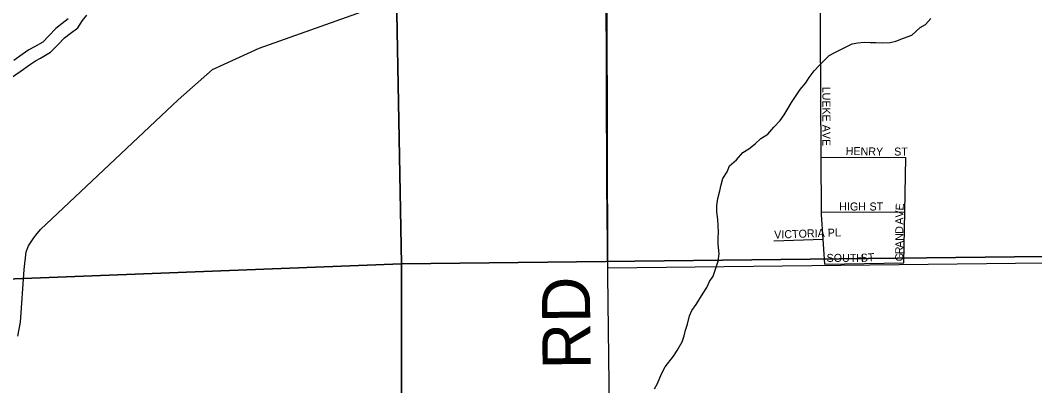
# Model space of a CAD drawing. Extents: x 1588073 to 2013523, y 1090242 to 1357120.
# Drawn here: x 1725589 to 1731924, y 1254614 to 1256898 of the extents above; entities that cross this region are included whole.
import ezdxf

# ---------------------------------------------------------------- set-up
doc = ezdxf.new("R2010")
doc.units = 0
for name, color, linetype in [('GM_X_City_Street', 7, 'Continuous'), ('GM_X_City_Street_Text', 7, 'Continuous'), ('GM_X_Corporation', 7, 'Continuous'), ('GM_X_County_Road', 7, 'Continuous'), ('GM_X_Major_River', 7, 'Continuous'), ('GM_X_Minor_River', 7, 'Continuous'), ('GM_X_Section', 7, 'Continuous'), ('GM_X_Township_Road', 7, 'Continuous'), ('GM_X_Township_Road_Text', 7, 'Continuous')]:
    doc.layers.add(name, color=color, linetype=linetype)

msp = doc.modelspace()

# ---------------------------------------------------------------- linework, layer by layer
at = {"layer": 'GM_X_City_Street'}
for points in [[(1730613.9, 1255373.8), (1730603.1, 1255530.4), (1730592.5, 1255683.2), (1730592.4, 1255699.1), (1730590.6, 1256041.9), (1730584.2, 1257221.3)], [(1730590.6, 1256041.9), (1731120.3, 1256040.6)], [(1731106.8, 1255382.7), (1731113.3, 1255701.3), (1731120.3, 1256040.6)], [(1730592.4, 1255699.1), (1731113.3, 1255701.3)], [(1730295.7, 1255519.8), (1730603.1, 1255530.4)], [(1730613.9, 1255373.8), (1731106.8, 1255382.7)]]:
    msp.add_lwpolyline(points, dxfattribs=at)
at = {"layer": 'GM_X_Corporation'}
msp.add_lwpolyline([(1733259, 1255395), (1729258.6, 1255349.4), (1729252.2, 1257765.7)], dxfattribs=at)
at = {"layer": 'GM_X_County_Road'}
msp.add_lwpolyline([(1725573, 1254923), (1725591.1, 1255011.3), (1725613.4, 1255340.2), (1725625.5, 1255450.5), (1725639.6, 1255488.7), (1725673.6, 1255538.8), (1725685.7, 1255554.9), (1725715.8, 1255591), (1726575.9, 1256401.6), (1726788.4, 1256590.2), (1727081.1, 1256722.7), (1727884.7, 1257007.9), (1728325.5, 1257116.4), (1728859.3, 1257159.8), (1729247.9, 1257147.4)], dxfattribs=at)
at = {"layer": 'GM_X_Major_River'}
for points in [[(1725495.4, 1256513.9), (1725595, 1256581), (1725647, 1256619.3), (1725684.2, 1256644.4), (1725715.9, 1256661.4), (1725778.2, 1256697.8), (1725824.2, 1256744.2), (1725865, 1256787.3), (1725899.6, 1256815.2), (1725947.5, 1256850.9), (1725977.4, 1256896.1), (1726004, 1256930.2)], [(1725888.5, 1256906.7), (1725850.5, 1256878.5), (1725810.6, 1256846.2), (1725766.7, 1256799.9), (1725728.7, 1256761.6), (1725676.8, 1256731.2), (1725642.8, 1256713), (1725600.8, 1256684.8), (1725548.9, 1256646.4)]]:
    msp.add_lwpolyline(points, dxfattribs=at)
at = {"layer": 'GM_X_Minor_River'}
msp.add_lwpolyline([(1729550.4, 1254593.9), (1729568.8, 1254627.8), (1729593.4, 1254687.7), (1729615.9, 1254731.6), (1729668.6, 1254799.1), (1729691, 1254835), (1729721.6, 1254888.8), (1729734, 1254926.7), (1729744.3, 1254960.7), (1729756.7, 1254998.7), (1729769.3, 1255050.6), (1729783.6, 1255084.6), (1729810, 1255122.4), (1729852.8, 1255192.1), (1729877.2, 1255227.9), (1729893.6, 1255265.8), (1729916, 1255299.7), (1729932.5, 1255349.6), (1729946.9, 1255393.5), (1729953.4, 1255437.6), (1729948, 1255499.7), (1729946.4, 1255535.8), (1729948.8, 1255573.9), (1729947.2, 1255616), (1729945.6, 1255652.1), (1729938.1, 1255700.3), (1729938.5, 1255740.3), (1729945, 1255784.4), (1729957.5, 1255832.3), (1729965.9, 1255870.3), (1729976.3, 1255908.3), (1730002.7, 1255950.1), (1730019.1, 1255988), (1730061.6, 1256025.7), (1730102.1, 1256071.3), (1730138.3, 1256095), (1730178.7, 1256124.7), (1730213, 1256158.4), (1730257.4, 1256186), (1730295.8, 1256229.7), (1730334.3, 1256271.4), (1730358.7, 1256307.2), (1730385.1, 1256349), (1730405.5, 1256384.9), (1730434, 1256428.7), (1730460.4, 1256464.5), (1730494.8, 1256506.2), (1730515.2, 1256540.1), (1730547.7, 1256581.9), (1730580.1, 1256617.6), (1730640.7, 1256677.1), (1730676.9, 1256696.8), (1730783.6, 1256749.8), (1730819.7, 1256757.4), (1730859.7, 1256761.1), (1730897.7, 1256758.7), (1730931.8, 1256758.3), (1730973.8, 1256755.9), (1731021.8, 1256759.4), (1731057.9, 1256767), (1731104.2, 1256786.6), (1731156.4, 1256804.1), (1731208.9, 1256851.7), (1731243.2, 1256871.4), (1731275.6, 1256909.1)], dxfattribs=at)
at = {"layer": 'GM_X_Section'}
for points in [[(1727872, 1260638.5), (1727969.6, 1255376.5), (1722438.3, 1255161.8), (1722459.4, 1260482.5)], [(1733237.7, 1260670.5), (1733255, 1255435.5), (1727969.6, 1255376.5), (1727872, 1260638.5)], [(1733255, 1255435.5), (1733247.5, 1250114.6), (1727965.1, 1250129.7), (1727969.6, 1255376.5)], [(1727969.6, 1255376.5), (1727965.1, 1250129.7), (1722706.6, 1250154.2), (1722672.5, 1250152.6), (1722438.3, 1255161.8)]]:
    msp.add_lwpolyline(points, close=True, dxfattribs=at)
at = {"layer": 'GM_X_Township_Road'}
for points in [[(1729259.1, 1255305.9), (1729252.5, 1255874.1), (1729247.9, 1257147.4)], [(1729283.4, 1251254.5), (1729278.6, 1253604), (1729259.1, 1255305.3), (1729259.1, 1255305.9)]]:
    msp.add_lwpolyline(points, dxfattribs=at)

# ---------------------------------------------------------------- texts
at = {"layer": 'GM_X_City_Street_Text'}
for s, rotation, p in [('LUEKE AVE', 270, (1730598.4, 1256482.9)), ('HENRY', 358.80717, (1730743.2, 1256056.7)), ('ST', 0.00001, (1731046.6, 1256052.3)), ('HIGH', 0.00001, (1730703.4, 1255709.1)), ('ST', 0.00001, (1730892.6, 1255709.1)), ('E', 85.48815, (1731104.2, 1255707.4)), ('V', 88.68861, (1731103.3, 1255664.2)), ('D', 89.97034, (1731103.2, 1255563.3)), ('A', 89.95627, (1731103.2, 1255620.5)), ('VICTORIA PL', 1.99936, (1730298.2, 1255533.1)), ('N', 89.97034, (1731103.2, 1255519.3)), ('A', 89.97034, (1731103.2, 1255475.3)), ('R', 89.9757, (1731103.2, 1255435.7)), ('SOUTH', 0.00001, (1730624.2, 1255388)), ('ST', 3.58739, (1730839.2, 1255387.9)), ('G', 89.97813, (1731103.2, 1255391.7))]:
    msp.add_text(s, height=50, rotation=rotation, dxfattribs=at).set_placement(p)
at = {"layer": 'GM_X_Township_Road_Text'}
msp.add_text('RD', height=300, rotation=90.49365, dxfattribs=at).set_placement((1729151, 1254717.5))

doc.saveas('drawing.dxf')
